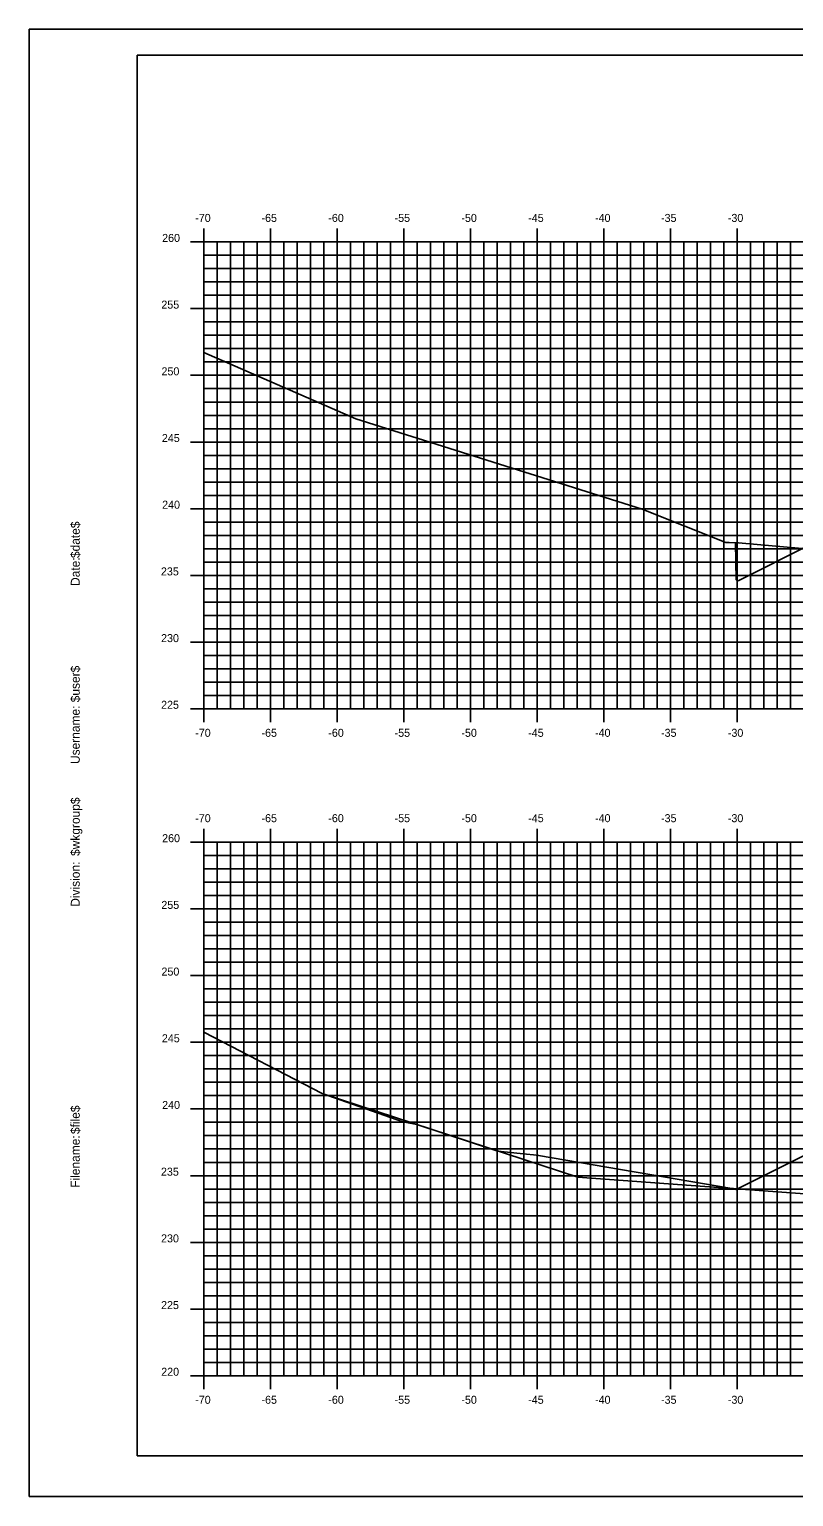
# Model space of a CAD drawing. Extents: x 1168600 to 1177589, y 610178 to 611246.
# Drawn here: x 1173771.8 to 1173829.1, y 610900.5 to 611010.5 of the extents above; entities that cross this region are included whole.
import ezdxf

# ---------------------------------------------------------------- set-up
doc = ezdxf.new("R2010")
doc.units = 0
for name, color, linetype in [('_Construction', 7, 'Continuous'), ('_Station Equation', 7, 'Continuous'), ('D_Slope_Direction', 7, 'Continuous'), ('D_Text_Standard', 7, 'Continuous'), ('H_V ANNOTATION', 7, 'Continuous'), ('MAJOR', 7, 'Continuous'), ('MINOR', 7, 'Continuous')]:
    doc.layers.add(name, color=color, linetype=linetype)

msp = doc.modelspace()

# ---------------------------------------------------------------- linework, layer by layer
at = {"layer": '_Construction'}
for p, q in [((1173939.85, 611008.6), (1173779.85, 611008.6)), ((1173779.85, 611008.6), (1173779.85, 610903.6)), ((1173779.85, 610903.6), (1173939.85, 610903.6))]:
    msp.add_line(p, q, dxfattribs=at)
msp.add_lwpolyline([(1173771.76, 610900.54), (1173941.76, 610900.54), (1173941.76, 611010.54), (1173771.76, 611010.54)], close=True, dxfattribs=at)
at = {"layer": '_Station Equation'}
for points in [[(1173784.85, 610986.32), (1173796.25, 610981.35), (1173817.71, 610974.57), (1173823.99, 610972.07), (1173824.95, 610972.04), (1173851.07, 610969.71), (1173878.11, 610967.86), (1173887.72, 610967.83), (1173909.13, 610968.06), (1173920.92, 610971.8), (1173924.85, 610972.51)], [(1173784.85, 610986.32), (1173796.25, 610981.35), (1173817.71, 610974.57), (1173823.99, 610972.07), (1173824.25, 610972.06), (1173824.72, 610972.05), (1173824.77, 610969.27), (1173824.77, 610969.27), (1173824.91, 610969.2), (1173824.91, 610969.2), (1173835.85, 610974.68)], [(1173784.85, 610935.36), (1173793.73, 610930.77), (1173812.88, 610924.48), (1173848.94, 610921.85)], [(1173784.85, 610935.36), (1173793.73, 610930.77), (1173799.76, 610928.64), (1173800.58, 610928.48), (1173800.82, 610928.44), (1173806.9, 610926.44), (1173809.05, 610926.22), (1173809.56, 610926.17), (1173809.95, 610926.12), (1173824.43, 610923.64), (1173824.47, 610923.63), (1173824.48, 610923.63), (1173824.49, 610923.63), (1173824.49, 610923.63), (1173824.51, 610923.63), (1173824.53, 610923.63), (1173824.54, 610923.63), (1173824.54, 610923.63), (1173824.54, 610923.63), (1173824.54, 610923.63), (1173824.59, 610923.62), (1173824.65, 610923.61), (1173824.71, 610923.59), (1173824.77, 610923.56), (1173824.77, 610923.56), (1173832.47, 610927.41)]]:
    msp.add_lwpolyline(points, dxfattribs=at)
at = {"layer": 'D_Slope_Direction'}
for points in [[(1173835.85, 610929.1), (1173824.77, 610923.56)], [(1173824.77, 610923.56), (1173824.71, 610923.59), (1173824.65, 610923.61), (1173824.59, 610923.62), (1173824.53, 610923.63)]]:
    msp.add_lwpolyline(points, dxfattribs=at)
at = {"layer": 'D_Text_Standard'}
msp.add_lwpolyline([(1173824.53, 610923.63), (1173824.59, 610923.62), (1173824.65, 610923.61), (1173824.71, 610923.59), (1173824.77, 610923.56), (1173832.47, 610927.41), (1173835.85, 610929.1), (1173838.85, 610929.16), (1173854.85, 610929.48), (1173870.85, 610929.16), (1173873.85, 610929.1), (1173877.24, 610927.41), (1173884.94, 610923.56), (1173891.66, 610920.2)], dxfattribs=at)
at = {"layer": 'MAJOR'}
for p, q in [((1173784.85, 610995.6), (1173784.85, 610994.6)), ((1173789.85, 610995.6), (1173789.85, 610994.6)), ((1173794.85, 610995.6), (1173794.85, 610994.6)), ((1173799.85, 610995.6), (1173799.85, 610994.6)), ((1173804.85, 610995.6), (1173804.85, 610994.6)), ((1173809.85, 610995.6), (1173809.85, 610994.6)), ((1173814.85, 610995.6), (1173814.85, 610994.6)), ((1173819.85, 610995.6), (1173819.85, 610994.6)), ((1173824.85, 610995.6), (1173824.85, 610994.6)), ((1173783.85, 610994.6), (1173784.85, 610994.6)), ((1173784.85, 610994.6), (1173924.85, 610994.6)), ((1173784.85, 610959.6), (1173784.85, 610994.6)), ((1173784.85, 610959.6), (1173784.85, 610994.6)), ((1173784.85, 610994.6), (1173924.85, 610994.6)), ((1173789.85, 610959.6), (1173789.85, 610994.6)), ((1173794.85, 610959.6), (1173794.85, 610994.6)), ((1173799.85, 610959.6), (1173799.85, 610994.6)), ((1173804.85, 610959.6), (1173804.85, 610994.6)), ((1173809.85, 610959.6), (1173809.85, 610994.6)), ((1173814.85, 610959.6), (1173814.85, 610994.6)), ((1173819.85, 610959.6), (1173819.85, 610994.6)), ((1173824.85, 610959.6), (1173824.85, 610994.6)), ((1173783.85, 610989.6), (1173784.85, 610989.6)), ((1173784.85, 610989.6), (1173924.85, 610989.6)), ((1173783.85, 610984.6), (1173784.85, 610984.6)), ((1173784.85, 610984.6), (1173924.85, 610984.6)), ((1173783.85, 610979.6), (1173784.85, 610979.6)), ((1173784.85, 610979.6), (1173924.85, 610979.6)), ((1173783.85, 610974.6), (1173784.85, 610974.6)), ((1173784.85, 610974.6), (1173924.85, 610974.6)), ((1173783.85, 610969.6), (1173784.85, 610969.6)), ((1173784.85, 610969.6), (1173924.85, 610969.6)), ((1173783.85, 610964.6), (1173784.85, 610964.6)), ((1173784.85, 610964.6), (1173924.85, 610964.6)), ((1173783.85, 610959.6), (1173784.85, 610959.6)), ((1173784.85, 610959.6), (1173924.85, 610959.6)), ((1173784.85, 610959.6), (1173924.85, 610959.6)), ((1173784.85, 610958.59), (1173784.85, 610959.6)), ((1173789.85, 610958.59), (1173789.85, 610959.6)), ((1173794.85, 610958.59), (1173794.85, 610959.6)), ((1173799.85, 610958.59), (1173799.85, 610959.6)), ((1173804.85, 610958.59), (1173804.85, 610959.6)), ((1173809.85, 610958.59), (1173809.85, 610959.6)), ((1173814.85, 610958.59), (1173814.85, 610959.6)), ((1173819.85, 610958.59), (1173819.85, 610959.6)), ((1173824.85, 610958.59), (1173824.85, 610959.6)), ((1173784.85, 610950.6), (1173784.85, 610949.6)), ((1173789.85, 610950.6), (1173789.85, 610949.6)), ((1173794.85, 610950.6), (1173794.85, 610949.6)), ((1173799.85, 610950.6), (1173799.85, 610949.6)), ((1173804.85, 610950.6), (1173804.85, 610949.6)), ((1173809.85, 610950.6), (1173809.85, 610949.6)), ((1173814.85, 610950.6), (1173814.85, 610949.6)), ((1173819.85, 610950.6), (1173819.85, 610949.6)), ((1173824.85, 610950.6), (1173824.85, 610949.6)), ((1173783.85, 610949.6), (1173784.85, 610949.6)), ((1173784.85, 610949.6), (1173924.85, 610949.6)), ((1173784.85, 610909.6), (1173784.85, 610949.6)), ((1173784.85, 610909.6), (1173784.85, 610949.6)), ((1173784.85, 610949.6), (1173924.85, 610949.6)), ((1173789.85, 610909.6), (1173789.85, 610949.6)), ((1173794.85, 610909.6), (1173794.85, 610949.6)), ((1173799.85, 610909.6), (1173799.85, 610949.6)), ((1173804.85, 610909.6), (1173804.85, 610949.6)), ((1173809.85, 610909.6), (1173809.85, 610949.6)), ((1173814.85, 610909.6), (1173814.85, 610949.6)), ((1173819.85, 610909.6), (1173819.85, 610949.6)), ((1173824.85, 610909.6), (1173824.85, 610949.6)), ((1173783.85, 610944.6), (1173784.85, 610944.6)), ((1173784.85, 610944.6), (1173924.85, 610944.6)), ((1173783.85, 610939.6), (1173784.85, 610939.6)), ((1173784.85, 610939.6), (1173924.85, 610939.6)), ((1173783.85, 610934.6), (1173784.85, 610934.6)), ((1173784.85, 610934.6), (1173924.85, 610934.6)), ((1173783.85, 610929.6), (1173784.85, 610929.6)), ((1173784.85, 610929.6), (1173924.85, 610929.6)), ((1173783.85, 610924.6), (1173784.85, 610924.6)), ((1173784.85, 610924.6), (1173924.85, 610924.6)), ((1173783.85, 610919.6), (1173784.85, 610919.6)), ((1173784.85, 610919.6), (1173924.85, 610919.6)), ((1173783.85, 610914.6), (1173784.85, 610914.6)), ((1173784.85, 610914.6), (1173924.85, 610914.6)), ((1173783.85, 610909.6), (1173784.85, 610909.6)), ((1173784.85, 610909.6), (1173924.85, 610909.6)), ((1173784.85, 610909.6), (1173924.85, 610909.6)), ((1173784.85, 610908.59), (1173784.85, 610909.6)), ((1173789.85, 610908.59), (1173789.85, 610909.6)), ((1173794.85, 610908.59), (1173794.85, 610909.6)), ((1173799.85, 610908.59), (1173799.85, 610909.6)), ((1173804.85, 610908.59), (1173804.85, 610909.6)), ((1173809.85, 610908.59), (1173809.85, 610909.6)), ((1173814.85, 610908.59), (1173814.85, 610909.6)), ((1173819.85, 610908.59), (1173819.85, 610909.6)), ((1173824.85, 610908.59), (1173824.85, 610909.6))]:
    msp.add_line(p, q, dxfattribs=at)
at = {"layer": 'MINOR'}
for p, q in [((1173785.85, 610959.6), (1173785.85, 610994.6)), ((1173786.85, 610959.6), (1173786.85, 610994.6)), ((1173787.85, 610959.6), (1173787.85, 610994.6)), ((1173788.85, 610959.6), (1173788.85, 610994.6)), ((1173790.85, 610959.6), (1173790.85, 610994.6)), ((1173791.85, 610959.6), (1173791.85, 610994.6)), ((1173792.85, 610959.6), (1173792.85, 610994.6)), ((1173793.85, 610959.6), (1173793.85, 610994.6)), ((1173795.85, 610959.6), (1173795.85, 610994.6)), ((1173796.85, 610959.6), (1173796.85, 610994.6)), ((1173797.85, 610959.6), (1173797.85, 610994.6)), ((1173798.85, 610959.6), (1173798.85, 610994.6)), ((1173800.85, 610959.6), (1173800.85, 610994.6)), ((1173801.85, 610959.6), (1173801.85, 610994.6)), ((1173802.85, 610959.6), (1173802.85, 610994.6)), ((1173803.85, 610959.6), (1173803.85, 610994.6)), ((1173805.85, 610959.6), (1173805.85, 610994.6)), ((1173806.85, 610959.6), (1173806.85, 610994.6)), ((1173807.85, 610959.6), (1173807.85, 610994.6)), ((1173808.85, 610959.6), (1173808.85, 610994.6)), ((1173810.85, 610959.6), (1173810.85, 610994.6)), ((1173811.85, 610959.6), (1173811.85, 610994.6)), ((1173812.85, 610959.6), (1173812.85, 610994.6)), ((1173813.85, 610959.6), (1173813.85, 610994.6)), ((1173815.85, 610959.6), (1173815.85, 610994.6)), ((1173816.85, 610959.6), (1173816.85, 610994.6)), ((1173817.85, 610959.6), (1173817.85, 610994.6)), ((1173818.85, 610959.6), (1173818.85, 610994.6)), ((1173820.85, 610959.6), (1173820.85, 610994.6)), ((1173821.85, 610959.6), (1173821.85, 610994.6)), ((1173822.85, 610959.6), (1173822.85, 610994.6)), ((1173823.85, 610959.6), (1173823.85, 610994.6)), ((1173825.85, 610959.6), (1173825.85, 610994.6)), ((1173826.85, 610959.6), (1173826.85, 610994.6)), ((1173827.85, 610959.6), (1173827.85, 610994.6)), ((1173828.85, 610959.6), (1173828.85, 610994.6)), ((1173784.85, 610993.6), (1173924.85, 610993.6)), ((1173784.85, 610993.6), (1173785.86, 610993.6)), ((1173784.85, 610992.6), (1173924.85, 610992.6)), ((1173784.85, 610992.6), (1173785.86, 610992.6)), ((1173784.85, 610991.6), (1173924.85, 610991.6)), ((1173784.85, 610991.6), (1173785.86, 610991.6)), ((1173784.85, 610990.6), (1173924.85, 610990.6)), ((1173784.85, 610990.6), (1173785.86, 610990.6)), ((1173784.85, 610988.6), (1173924.85, 610988.6)), ((1173784.85, 610988.6), (1173785.86, 610988.6)), ((1173784.85, 610987.6), (1173924.85, 610987.6)), ((1173784.85, 610987.6), (1173785.86, 610987.6)), ((1173784.85, 610986.6), (1173924.85, 610986.6)), ((1173784.85, 610986.6), (1173785.86, 610986.6)), ((1173784.85, 610985.6), (1173924.85, 610985.6)), ((1173784.85, 610985.6), (1173785.86, 610985.6)), ((1173784.85, 610983.6), (1173924.85, 610983.6)), ((1173784.85, 610983.6), (1173785.86, 610983.6)), ((1173784.85, 610982.6), (1173924.85, 610982.6)), ((1173784.85, 610982.6), (1173785.86, 610982.6)), ((1173784.85, 610981.6), (1173924.85, 610981.6)), ((1173784.85, 610981.6), (1173785.86, 610981.6)), ((1173784.85, 610980.6), (1173924.85, 610980.6)), ((1173784.85, 610980.6), (1173785.86, 610980.6)), ((1173784.85, 610978.6), (1173924.85, 610978.6)), ((1173784.85, 610978.6), (1173785.86, 610978.6)), ((1173784.85, 610977.6), (1173924.85, 610977.6)), ((1173784.85, 610977.6), (1173785.86, 610977.6)), ((1173784.85, 610976.6), (1173924.85, 610976.6)), ((1173784.85, 610976.6), (1173785.86, 610976.6)), ((1173784.85, 610975.6), (1173924.85, 610975.6)), ((1173784.85, 610975.6), (1173785.86, 610975.6)), ((1173784.85, 610973.6), (1173924.85, 610973.6)), ((1173784.85, 610973.6), (1173785.86, 610973.6)), ((1173784.85, 610972.6), (1173924.85, 610972.6)), ((1173784.85, 610972.6), (1173785.86, 610972.6)), ((1173784.85, 610971.6), (1173924.85, 610971.6)), ((1173784.85, 610971.6), (1173785.86, 610971.6)), ((1173784.85, 610970.6), (1173924.85, 610970.6)), ((1173784.85, 610970.6), (1173785.86, 610970.6)), ((1173784.85, 610968.6), (1173924.85, 610968.6)), ((1173784.85, 610968.6), (1173785.86, 610968.6)), ((1173784.85, 610967.6), (1173924.85, 610967.6)), ((1173784.85, 610967.6), (1173785.86, 610967.6)), ((1173784.85, 610966.6), (1173924.85, 610966.6)), ((1173784.85, 610966.6), (1173785.86, 610966.6)), ((1173784.85, 610965.6), (1173924.85, 610965.6)), ((1173784.85, 610965.6), (1173785.86, 610965.6)), ((1173784.85, 610963.6), (1173924.85, 610963.6)), ((1173784.85, 610963.6), (1173785.86, 610963.6)), ((1173784.85, 610962.6), (1173924.85, 610962.6)), ((1173784.85, 610962.6), (1173785.86, 610962.6)), ((1173784.85, 610961.6), (1173924.85, 610961.6)), ((1173784.85, 610961.6), (1173785.86, 610961.6)), ((1173784.85, 610960.6), (1173924.85, 610960.6)), ((1173784.85, 610960.6), (1173785.86, 610960.6)), ((1173785.85, 610909.6), (1173785.85, 610949.6)), ((1173786.85, 610909.6), (1173786.85, 610949.6)), ((1173787.85, 610909.6), (1173787.85, 610949.6)), ((1173788.85, 610909.6), (1173788.85, 610949.6)), ((1173790.85, 610909.6), (1173790.85, 610949.6)), ((1173791.85, 610909.6), (1173791.85, 610949.6)), ((1173792.85, 610909.6), (1173792.85, 610949.6)), ((1173793.85, 610909.6), (1173793.85, 610949.6)), ((1173795.85, 610909.6), (1173795.85, 610949.6)), ((1173796.85, 610909.6), (1173796.85, 610949.6)), ((1173797.85, 610909.6), (1173797.85, 610949.6)), ((1173798.85, 610909.6), (1173798.85, 610949.6)), ((1173800.85, 610909.6), (1173800.85, 610949.6)), ((1173801.85, 610909.6), (1173801.85, 610949.6)), ((1173802.85, 610909.6), (1173802.85, 610949.6)), ((1173803.85, 610909.6), (1173803.85, 610949.6)), ((1173805.85, 610909.6), (1173805.85, 610949.6)), ((1173806.85, 610909.6), (1173806.85, 610949.6)), ((1173807.85, 610909.6), (1173807.85, 610949.6)), ((1173808.85, 610909.6), (1173808.85, 610949.6)), ((1173810.85, 610909.6), (1173810.85, 610949.6)), ((1173811.85, 610909.6), (1173811.85, 610949.6)), ((1173812.85, 610909.6), (1173812.85, 610949.6)), ((1173813.85, 610909.6), (1173813.85, 610949.6)), ((1173815.85, 610909.6), (1173815.85, 610949.6)), ((1173816.85, 610909.6), (1173816.85, 610949.6)), ((1173817.85, 610909.6), (1173817.85, 610949.6)), ((1173818.85, 610909.6), (1173818.85, 610949.6)), ((1173820.85, 610909.6), (1173820.85, 610949.6)), ((1173821.85, 610909.6), (1173821.85, 610949.6)), ((1173822.85, 610909.6), (1173822.85, 610949.6)), ((1173823.85, 610909.6), (1173823.85, 610949.6)), ((1173825.85, 610909.6), (1173825.85, 610949.6)), ((1173826.85, 610909.6), (1173826.85, 610949.6)), ((1173827.85, 610909.6), (1173827.85, 610949.6)), ((1173828.85, 610909.6), (1173828.85, 610949.6)), ((1173784.85, 610948.6), (1173924.85, 610948.6)), ((1173784.85, 610948.6), (1173785.86, 610948.6)), ((1173784.85, 610947.6), (1173924.85, 610947.6)), ((1173784.85, 610947.6), (1173785.86, 610947.6)), ((1173784.85, 610946.6), (1173924.85, 610946.6)), ((1173784.85, 610946.6), (1173785.86, 610946.6)), ((1173784.85, 610945.6), (1173924.85, 610945.6)), ((1173784.85, 610945.6), (1173785.86, 610945.6)), ((1173784.85, 610943.6), (1173924.85, 610943.6)), ((1173784.85, 610943.6), (1173785.86, 610943.6)), ((1173784.85, 610942.6), (1173924.85, 610942.6)), ((1173784.85, 610942.6), (1173785.86, 610942.6)), ((1173784.85, 610941.6), (1173924.85, 610941.6)), ((1173784.85, 610941.6), (1173785.86, 610941.6)), ((1173784.85, 610940.6), (1173924.85, 610940.6)), ((1173784.85, 610940.6), (1173785.86, 610940.6)), ((1173784.85, 610938.6), (1173924.85, 610938.6)), ((1173784.85, 610938.6), (1173785.86, 610938.6)), ((1173784.85, 610937.6), (1173924.85, 610937.6)), ((1173784.85, 610937.6), (1173785.86, 610937.6)), ((1173784.85, 610936.6), (1173924.85, 610936.6)), ((1173784.85, 610936.6), (1173785.86, 610936.6)), ((1173784.85, 610935.6), (1173924.85, 610935.6)), ((1173784.85, 610935.6), (1173785.86, 610935.6)), ((1173784.85, 610933.6), (1173924.85, 610933.6)), ((1173784.85, 610933.6), (1173785.86, 610933.6)), ((1173784.85, 610932.6), (1173924.85, 610932.6)), ((1173784.85, 610932.6), (1173785.86, 610932.6)), ((1173784.85, 610931.6), (1173924.85, 610931.6)), ((1173784.85, 610931.6), (1173785.86, 610931.6)), ((1173784.85, 610930.6), (1173924.85, 610930.6)), ((1173784.85, 610930.6), (1173785.86, 610930.6)), ((1173784.85, 610928.6), (1173924.85, 610928.6)), ((1173784.85, 610928.6), (1173785.86, 610928.6)), ((1173784.85, 610927.6), (1173924.85, 610927.6)), ((1173784.85, 610927.6), (1173785.86, 610927.6)), ((1173784.85, 610926.6), (1173924.85, 610926.6)), ((1173784.85, 610926.6), (1173785.86, 610926.6)), ((1173784.85, 610925.6), (1173924.85, 610925.6)), ((1173784.85, 610925.6), (1173785.86, 610925.6)), ((1173784.85, 610923.6), (1173924.85, 610923.6)), ((1173784.85, 610923.6), (1173785.86, 610923.6)), ((1173784.85, 610922.6), (1173924.85, 610922.6)), ((1173784.85, 610922.6), (1173785.86, 610922.6)), ((1173784.85, 610921.6), (1173924.85, 610921.6)), ((1173784.85, 610921.6), (1173785.86, 610921.6)), ((1173784.85, 610920.6), (1173924.85, 610920.6)), ((1173784.85, 610920.6), (1173785.86, 610920.6)), ((1173784.85, 610918.6), (1173924.85, 610918.6)), ((1173784.85, 610918.6), (1173785.86, 610918.6)), ((1173784.85, 610917.6), (1173924.85, 610917.6)), ((1173784.85, 610917.6), (1173785.86, 610917.6)), ((1173784.85, 610916.6), (1173924.85, 610916.6)), ((1173784.85, 610916.6), (1173785.86, 610916.6)), ((1173784.85, 610915.6), (1173924.85, 610915.6)), ((1173784.85, 610915.6), (1173785.86, 610915.6)), ((1173784.85, 610913.6), (1173924.85, 610913.6)), ((1173784.85, 610913.6), (1173785.86, 610913.6)), ((1173784.85, 610912.6), (1173924.85, 610912.6)), ((1173784.85, 610912.6), (1173785.86, 610912.6)), ((1173784.85, 610911.6), (1173924.85, 610911.6)), ((1173784.85, 610911.6), (1173785.86, 610911.6)), ((1173784.85, 610910.6), (1173924.85, 610910.6)), ((1173784.85, 610910.6), (1173785.86, 610910.6))]:
    msp.add_line(p, q, dxfattribs=at)

# ---------------------------------------------------------------- texts
at = {"layer": '_Construction'}
for s, p in [('$date$', (1173775.54, 610970.9)), ('Date:', (1173775.54, 610968.81)), ('$user$', (1173775.54, 610960.09)), ('Username:', (1173775.54, 610955.46)), ('$wkgroup$', (1173775.54, 610948.57)), ('Division:', (1173775.54, 610944.76)), ('$file$', (1173775.54, 610927.72)), ('Filename:', (1173775.54, 610923.69))]:
    msp.add_text(s, height=0.67, rotation=90, dxfattribs=at).set_placement(p)
at = {"layer": 'H_V ANNOTATION'}
for s, p in [('-70', (1173784.2, 610996.1)), ('-65', (1173789.17, 610996.1)), ('-60', (1173794.18, 610996.1)), ('-55', (1173799.15, 610996.1)), ('-50', (1173804.16, 610996.1)), ('-45', (1173809.17, 610996.1)), ('-40', (1173814.18, 610996.1)), ('-35', (1173819.13, 610996.1)), ('-30', (1173824.14, 610996.1)), ('260', (1173781.72, 610994.6)), ('255', (1173781.66, 610989.6)), ('250', (1173781.67, 610984.6)), ('245', (1173781.7, 610979.6)), ('240', (1173781.72, 610974.6)), ('235', (1173781.63, 610969.6)), ('230', (1173781.64, 610964.6)), ('225', (1173781.64, 610959.6)), ('-70', (1173784.2, 610957.5)), ('-65', (1173789.17, 610957.5)), ('-60', (1173794.18, 610957.5)), ('-55', (1173799.15, 610957.5)), ('-50', (1173804.16, 610957.5)), ('-45', (1173809.17, 610957.5)), ('-40', (1173814.18, 610957.5)), ('-35', (1173819.13, 610957.5)), ('-30', (1173824.14, 610957.5)), ('-70', (1173784.2, 610951.1)), ('-65', (1173789.17, 610951.1)), ('-60', (1173794.18, 610951.1)), ('-55', (1173799.15, 610951.1)), ('-50', (1173804.16, 610951.1)), ('-45', (1173809.17, 610951.1)), ('-40', (1173814.18, 610951.1)), ('-35', (1173819.13, 610951.1)), ('-30', (1173824.14, 610951.1)), ('260', (1173781.72, 610949.6)), ('255', (1173781.66, 610944.6)), ('250', (1173781.67, 610939.6)), ('245', (1173781.7, 610934.6)), ('240', (1173781.72, 610929.6)), ('235', (1173781.63, 610924.6)), ('230', (1173781.64, 610919.6)), ('225', (1173781.64, 610914.6)), ('220', (1173781.65, 610909.6)), ('-70', (1173784.2, 610907.5)), ('-65', (1173789.17, 610907.5)), ('-60', (1173794.18, 610907.5)), ('-50', (1173804.16, 610907.5)), ('-40', (1173814.18, 610907.5)), ('-35', (1173819.13, 610907.5)), ('-30', (1173824.14, 610907.5)), ('-55', (1173799.15, 610907.5)), ('-45', (1173809.17, 610907.5))]:
    msp.add_text(s, height=0.6, dxfattribs=at).set_placement(p)

doc.saveas('drawing.dxf')
